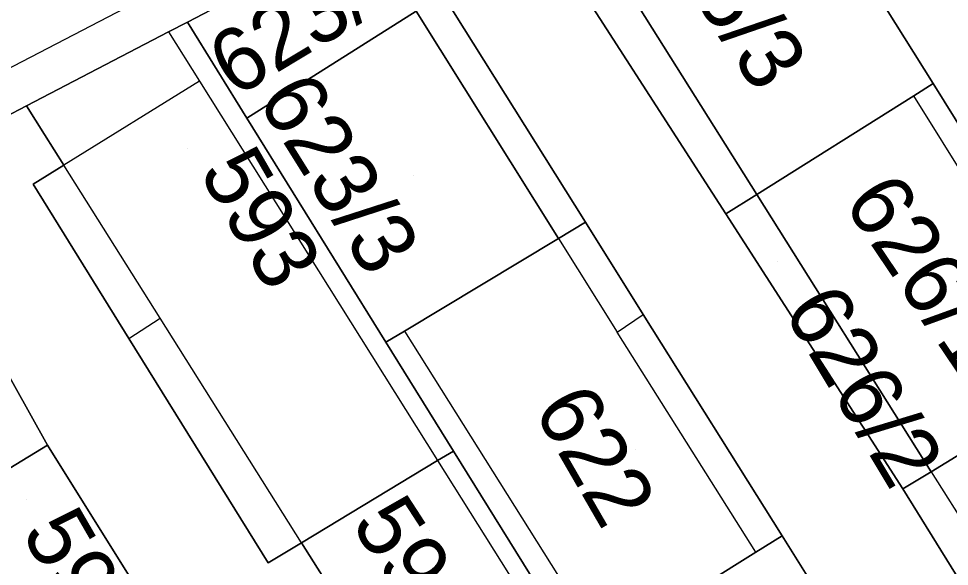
# Model space of a CAD drawing. Extents: x -263943 to -261149, y -1236934 to -1230686.
# Drawn here: x -262648.22 to -262618.87, y -1235404.67 to -1235387.41 of the extents above; entities that cross this region are included whole.
import ezdxf

# ---------------------------------------------------------------- set-up
doc = ezdxf.new("R2010")
doc.units = 0
for name, color, linetype in [('body_kn', 7, 'Continuous'), ('kladpar_druhypozemkov', 7, 'Continuous'), ('kladpar_hranice', 7, 'Continuous'), ('kladpar_parcelnecisla', 7, 'Continuous'), ('kladpar_plochy', 7, 'Continuous'), ('zappar_hrandruhpozemk', 7, 'Continuous')]:
    doc.layers.add(name, color=color, linetype=linetype)

msp = doc.modelspace()

# ---------------------------------------------------------------- linework, layer by layer
at = {"layer": 'body_kn'}
for p, q in [((-262642.9, -1235387.52), (-262642.9, -1235387.52)), ((-262643.49, -1235387.83), (-262643.49, -1235387.83)), ((-262643.49, -1235387.83), (-262643.49, -1235387.83)), ((-262642.52, -1235389.38), (-262642.52, -1235389.38)), ((-262619.39, -1235389.46), (-262619.39, -1235389.46)), ((-262620, -1235389.84), (-262620, -1235389.84)), ((-262620, -1235389.84), (-262620, -1235389.84)), ((-262647.97, -1235390.16), (-262647.97, -1235390.16)), ((-262641.02, -1235390.55), (-262641.02, -1235390.55)), ((-262647.4, -1235391.06), (-262647.4, -1235391.06)), ((-262646.79, -1235392.03), (-262646.79, -1235392.03)), ((-262647.76, -1235392.63), (-262647.76, -1235392.63)), ((-262624.95, -1235392.95), (-262624.95, -1235392.95)), ((-262625.92, -1235393.56), (-262625.92, -1235393.56)), ((-262625.92, -1235393.56), (-262625.92, -1235393.56)), ((-262630.35, -1235393.83), (-262630.35, -1235393.83)), ((-262630.35, -1235393.83), (-262630.35, -1235393.83)), ((-262631.2, -1235394.34), (-262631.2, -1235394.34)), ((-262631.2, -1235394.34), (-262631.2, -1235394.34)), ((-262643.76, -1235396.85), (-262643.76, -1235396.85)), ((-262628.53, -1235396.74), (-262628.53, -1235396.74)), ((-262644.74, -1235397.49), (-262644.74, -1235397.49)), ((-262644.74, -1235397.49), (-262644.74, -1235397.49)), ((-262636.05, -1235397.26), (-262636.05, -1235397.26)), ((-262636.05, -1235397.26), (-262636.05, -1235397.26)), ((-262629.35, -1235397.29), (-262629.35, -1235397.29)), ((-262629.35, -1235397.29), (-262629.35, -1235397.29)), ((-262636.64, -1235397.61), (-262636.64, -1235397.61)), ((-262647.31, -1235400.85), (-262647.31, -1235400.85)), ((-262634.51, -1235401.04), (-262634.51, -1235401.04)), ((-262635.01, -1235401.34), (-262635.01, -1235401.34)), ((-262635.01, -1235401.34), (-262635.01, -1235401.34)), ((-262619.45, -1235401.69), (-262619.45, -1235401.69)), ((-262619.45, -1235401.69), (-262619.45, -1235401.69)), ((-262620.34, -1235402.23), (-262620.34, -1235402.23)), ((-262639.3, -1235403.93), (-262639.3, -1235403.93)), ((-262639.3, -1235403.93), (-262639.3, -1235403.93)), ((-262624.15, -1235403.71), (-262624.15, -1235403.71)), ((-262624.98, -1235404.23), (-262624.98, -1235404.23)), ((-262624.98, -1235404.23), (-262624.98, -1235404.23)), ((-262640.35, -1235404.56), (-262640.35, -1235404.56))]:
    msp.add_line(p, q, dxfattribs=at)
at = {"layer": 'kladpar_druhypozemkov'}
for p, q in [((-262642.89, -1235391.51), (-262642.89, -1235391.51)), ((-262635.77, -1235392.34), (-262635.77, -1235392.34)), ((-262624.3, -1235395.08), (-262624.3, -1235395.08)), ((-262628.77, -1235401), (-262628.77, -1235401)), ((-262647.98, -1235402.58), (-262647.98, -1235402.58)), ((-262635.28, -1235403.53), (-262635.28, -1235403.53))]:
    msp.add_line(p, q, dxfattribs=at)
at = {"layer": 'kladpar_hranice'}
for points in [[(-262609.74, -1235370.97), (-262625.92, -1235379.04), (-262632.53, -1235382.25), (-262636.42, -1235384.14), (-262642.9, -1235387.52), (-262643.49, -1235387.83), (-262647.97, -1235390.16), (-262652.08, -1235392.3), (-262656.15, -1235394.43), (-262661.99, -1235397.32), (-262665.8, -1235399.1), (-262670.88, -1235401.57), (-262675.38, -1235403.93), (-262680.11, -1235406.41), (-262684.77, -1235408.96), (-262689.17, -1235411.51), (-262693.37, -1235413.97), (-262697.3, -1235416.27), (-262702.63, -1235419.24), (-262706.44, -1235421.37), (-262709.75, -1235423.15), (-262714.15, -1235426.04)], [(-262617.7, -1235392.16), (-262619.39, -1235389.46), (-262625.04, -1235380.44), (-262620.83, -1235378.1), (-262617.76, -1235384.03)], [(-262625.92, -1235393.56), (-262631.67, -1235384.64), (-262632.53, -1235382.25), (-262625.92, -1235379.04), (-262625.04, -1235380.44), (-262625.62, -1235380.81), (-262630.6, -1235383.96), (-262624.95, -1235392.95), (-262625.92, -1235393.56)], [(-262620, -1235389.84), (-262624.95, -1235392.95), (-262630.6, -1235383.96), (-262625.62, -1235380.81), (-262625.04, -1235380.44), (-262619.39, -1235389.46), (-262620, -1235389.84)], [(-262618.02, -1235413.49), (-262620.13, -1235410.13), (-262622.41, -1235406.49), (-262624.15, -1235403.71), (-262628.53, -1235396.74), (-262630.35, -1235393.83), (-262636.42, -1235384.14), (-262632.53, -1235382.25), (-262631.67, -1235384.64), (-262625.92, -1235393.56), (-262620.34, -1235402.23), (-262613.97, -1235412.51)], [(-262630.35, -1235393.83), (-262631.2, -1235394.34), (-262635.69, -1235387.18), (-262641.02, -1235390.55), (-262642.9, -1235387.52), (-262636.42, -1235384.14), (-262630.35, -1235393.83)], [(-262631.2, -1235394.34), (-262636.05, -1235397.26), (-262636.64, -1235397.61), (-262641.02, -1235390.55), (-262635.69, -1235387.18), (-262631.2, -1235394.34)], [(-262639.3, -1235403.93), (-262640.35, -1235404.56), (-262644.74, -1235397.49), (-262647.76, -1235392.63), (-262646.79, -1235392.03), (-262647.4, -1235391.06), (-262647.97, -1235390.16), (-262643.49, -1235387.83), (-262642.9, -1235387.52), (-262641.02, -1235390.55), (-262636.64, -1235397.61), (-262634.51, -1235401.04), (-262635.01, -1235401.34), (-262639.3, -1235403.93)], [(-262613.87, -1235398.27), (-262614.5, -1235398.66), (-262619.45, -1235401.69), (-262624.95, -1235392.95), (-262620, -1235389.84), (-262619.39, -1235389.46), (-262617.7, -1235392.16), (-262613.87, -1235398.27)], [(-262652.08, -1235392.3), (-262647.97, -1235390.16), (-262647.4, -1235391.06), (-262646.79, -1235392.03), (-262647.76, -1235392.63), (-262644.74, -1235397.49), (-262640.35, -1235404.56), (-262639.3, -1235403.93), (-262636.18, -1235408.87), (-262637.03, -1235409.38), (-262634.65, -1235413.12), (-262633.73, -1235414.58), (-262632.68, -1235416.23), (-262631.9, -1235415.74), (-262628.41, -1235421.34), (-262629.02, -1235421.73), (-262625.35, -1235427.73)], [(-262656.15, -1235394.43), (-262652.08, -1235392.3), (-262651.08, -1235394.1), (-262647.31, -1235400.85), (-262650.69, -1235402.91), (-262654.93, -1235396.33), (-262656.15, -1235394.43)], [(-262619.45, -1235401.69), (-262620.34, -1235402.23), (-262625.92, -1235393.56), (-262624.95, -1235392.95), (-262619.45, -1235401.69)], [(-262631.44, -1235405.98), (-262634.51, -1235401.04), (-262636.64, -1235397.61), (-262636.05, -1235397.26), (-262631.2, -1235394.34), (-262630.35, -1235393.83), (-262628.53, -1235396.74), (-262624.15, -1235403.71), (-262624.98, -1235404.23), (-262629.78, -1235407.23), (-262630.41, -1235407.62), (-262631.44, -1235405.98)], [(-262628.83, -1235429.49), (-262633, -1235423.77), (-262634.02, -1235422.14), (-262636.19, -1235418.66), (-262640.29, -1235412.09), (-262640.91, -1235411.09), (-262643.49, -1235406.96), (-262647.31, -1235400.85), (-262651.08, -1235394.1)], [(-262608.17, -1235408.82), (-262608.59, -1235409.09), (-262613.02, -1235411.91), (-262613.56, -1235412.25), (-262613.97, -1235412.51), (-262620.34, -1235402.23), (-262619.45, -1235401.69), (-262614.5, -1235398.66), (-262613.87, -1235398.27), (-262610.78, -1235403.19), (-262610.7, -1235403.32), (-262607.52, -1235408.39), (-262608.03, -1235408.73), (-262608.17, -1235408.82)], [(-262650.69, -1235402.91), (-262647.31, -1235400.85), (-262643.49, -1235406.96), (-262646.79, -1235408.96), (-262649.48, -1235404.79), (-262650.69, -1235402.91)], [(-262631.91, -1235406.27), (-262636.18, -1235408.87), (-262639.3, -1235403.93), (-262635.01, -1235401.34), (-262634.51, -1235401.04), (-262631.44, -1235405.98), (-262631.91, -1235406.27)], [(-262620.9, -1235410.72), (-262626, -1235414.63), (-262627.16, -1235412.79), (-262628.73, -1235410.29), (-262630.41, -1235407.62), (-262629.78, -1235407.23), (-262624.98, -1235404.23), (-262624.15, -1235403.71), (-262622.41, -1235406.49), (-262620.13, -1235410.13), (-262620.9, -1235410.72)]]:
    msp.add_lwpolyline(points, dxfattribs=at)
at = {"layer": 'kladpar_plochy'}
for p, q in [((-262636.42, -1235384.14), (-262642.9, -1235387.52)), ((-262642.9, -1235387.52), (-262643.49, -1235387.83)), ((-262643.49, -1235387.83), (-262647.97, -1235390.16)), ((-262647.97, -1235390.16), (-262652.08, -1235392.3))]:
    msp.add_line(p, q, dxfattribs=at)
for points in [[(-262617.7, -1235392.16), (-262619.39, -1235389.46), (-262625.04, -1235380.44), (-262620.83, -1235378.1), (-262617.76, -1235384.03)], [(-262618.02, -1235413.49), (-262620.13, -1235410.13), (-262622.41, -1235406.49), (-262624.15, -1235403.71), (-262628.53, -1235396.74), (-262630.35, -1235393.83), (-262636.42, -1235384.14), (-262632.53, -1235382.25), (-262631.67, -1235384.64), (-262625.92, -1235393.56), (-262620.34, -1235402.23), (-262613.97, -1235412.51)], [(-262652.08, -1235392.3), (-262647.97, -1235390.16), (-262647.4, -1235391.06), (-262646.79, -1235392.03), (-262647.76, -1235392.63), (-262644.74, -1235397.49), (-262640.35, -1235404.56), (-262639.3, -1235403.93), (-262636.18, -1235408.87), (-262637.03, -1235409.38), (-262634.65, -1235413.12), (-262633.73, -1235414.58), (-262632.68, -1235416.23), (-262631.9, -1235415.74), (-262628.41, -1235421.34), (-262629.02, -1235421.73), (-262625.35, -1235427.73)], [(-262628.83, -1235429.49), (-262633, -1235423.77), (-262634.02, -1235422.14), (-262636.19, -1235418.66), (-262640.29, -1235412.09), (-262640.91, -1235411.09), (-262643.49, -1235406.96), (-262647.31, -1235400.85), (-262651.08, -1235394.1)]]:
    msp.add_lwpolyline(points, dxfattribs=at)
for points in [[(-262625.92, -1235393.56), (-262631.67, -1235384.64), (-262632.53, -1235382.25), (-262625.92, -1235379.04), (-262625.04, -1235380.44), (-262625.62, -1235380.81), (-262630.6, -1235383.96), (-262624.95, -1235392.95)], [(-262620, -1235389.84), (-262624.95, -1235392.95), (-262630.6, -1235383.96), (-262625.62, -1235380.81), (-262625.04, -1235380.44), (-262619.39, -1235389.46)], [(-262630.35, -1235393.83), (-262631.2, -1235394.34), (-262635.69, -1235387.18), (-262641.02, -1235390.55), (-262642.9, -1235387.52), (-262636.42, -1235384.14)], [(-262631.2, -1235394.34), (-262636.05, -1235397.26), (-262636.64, -1235397.61), (-262641.02, -1235390.55), (-262635.69, -1235387.18)], [(-262639.3, -1235403.93), (-262640.35, -1235404.56), (-262644.74, -1235397.49), (-262647.76, -1235392.63), (-262646.79, -1235392.03), (-262647.4, -1235391.06), (-262647.97, -1235390.16), (-262643.49, -1235387.83), (-262642.9, -1235387.52), (-262641.02, -1235390.55), (-262636.64, -1235397.61), (-262634.51, -1235401.04), (-262635.01, -1235401.34)], [(-262613.87, -1235398.27), (-262614.5, -1235398.66), (-262619.45, -1235401.69), (-262624.95, -1235392.95), (-262620, -1235389.84), (-262619.39, -1235389.46), (-262617.7, -1235392.16)], [(-262656.15, -1235394.43), (-262652.08, -1235392.3), (-262651.08, -1235394.1), (-262647.31, -1235400.85), (-262650.69, -1235402.91), (-262654.93, -1235396.33)], [(-262619.45, -1235401.69), (-262620.34, -1235402.23), (-262625.92, -1235393.56), (-262624.95, -1235392.95)], [(-262631.44, -1235405.98), (-262634.51, -1235401.04), (-262636.64, -1235397.61), (-262636.05, -1235397.26), (-262631.2, -1235394.34), (-262630.35, -1235393.83), (-262628.53, -1235396.74), (-262624.15, -1235403.71), (-262624.98, -1235404.23), (-262629.78, -1235407.23), (-262630.41, -1235407.62)], [(-262608.17, -1235408.82), (-262608.59, -1235409.09), (-262613.02, -1235411.91), (-262613.56, -1235412.25), (-262613.97, -1235412.51), (-262620.34, -1235402.23), (-262619.45, -1235401.69), (-262614.5, -1235398.66), (-262613.87, -1235398.27), (-262610.78, -1235403.19), (-262610.7, -1235403.32), (-262607.52, -1235408.39), (-262608.03, -1235408.73)], [(-262650.69, -1235402.91), (-262647.31, -1235400.85), (-262643.49, -1235406.96), (-262646.79, -1235408.96), (-262649.48, -1235404.79)], [(-262631.91, -1235406.27), (-262636.18, -1235408.87), (-262639.3, -1235403.93), (-262635.01, -1235401.34), (-262634.51, -1235401.04), (-262631.44, -1235405.98)], [(-262620.9, -1235410.72), (-262626, -1235414.63), (-262627.16, -1235412.79), (-262628.73, -1235410.29), (-262630.41, -1235407.62), (-262629.78, -1235407.23), (-262624.98, -1235404.23), (-262624.15, -1235403.71), (-262622.41, -1235406.49), (-262620.13, -1235410.13)]]:
    msp.add_lwpolyline(points, close=True, dxfattribs=at)
at = {"layer": 'zappar_hrandruhpozemk'}
for p, q in [((-262643.49, -1235387.83), (-262642.52, -1235389.38)), ((-262642.52, -1235389.38), (-262646.79, -1235392.03)), ((-262642.52, -1235389.38), (-262635.01, -1235401.34)), ((-262614.5, -1235398.66), (-262620, -1235389.84)), ((-262631.2, -1235394.34), (-262629.35, -1235397.29)), ((-262644.74, -1235397.49), (-262643.76, -1235396.85)), ((-262629.35, -1235397.29), (-262628.53, -1235396.74)), ((-262636.05, -1235397.26), (-262629.78, -1235407.23)), ((-262624.98, -1235404.23), (-262629.35, -1235397.29)), ((-262635.01, -1235401.34), (-262631.91, -1235406.27)), ((-262619.45, -1235401.69), (-262613.02, -1235411.91))]:
    msp.add_line(p, q, dxfattribs=at)
for points in [[(-262588.06, -1235360.35), (-262596.11, -1235362.9), (-262626.26, -1235377.86), (-262637.27, -1235383.13), (-262670.63, -1235400.46)], [(-262639.3, -1235403.93), (-262643.76, -1235396.85), (-262646.79, -1235392.03)]]:
    msp.add_lwpolyline(points, dxfattribs=at)

# ---------------------------------------------------------------- texts
at = {"layer": 'kladpar_parcelnecisla'}
for s, rotation, p in [('625/3', 303, (-262628.581, -1235384.212)), ('623/1', 31, (-262641.408, -1235389.924)), ('623/3', 302, (-262640.723, -1235389.967)), ('593', 300, (-262642.554, -1235392.243)), ('626/1', 304, (-262622.247, -1235393.208)), ('626/2', 301, (-262624.137, -1235396.614)), ('622', 300, (-262632.012, -1235399.729)), ('596', 303, (-262637.761, -1235403.33)), ('594', 300, (-262648.153, -1235403.611))]:
    msp.add_text(s, height=2, rotation=rotation, dxfattribs=at).set_placement(p)

doc.saveas('drawing.dxf')
